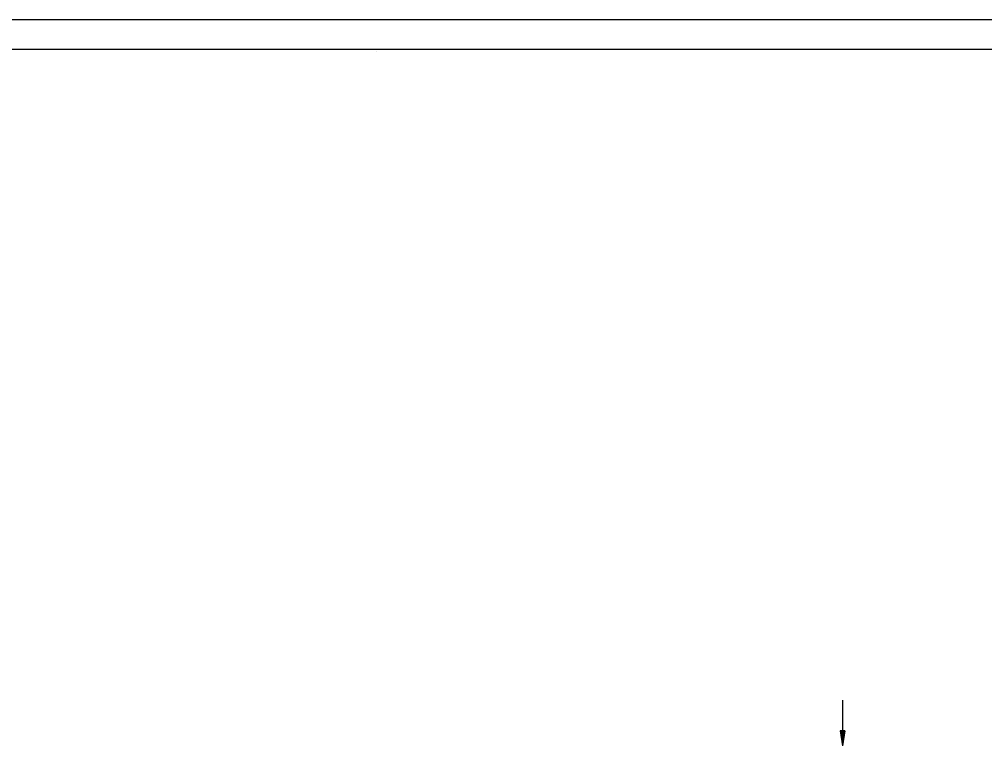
# Model space of a CAD drawing. Extents: x 1386544 to 1388153, y 379785 to 390999.
# Drawn here: x 1386662.8 to 1386788.9, y 384822.6 to 384918.6 of the extents above; entities that cross this region are included whole.
import ezdxf

# ---------------------------------------------------------------- set-up
doc = ezdxf.new("R2010")
doc.units = 0
for name, color, linetype in [('R_Border', 7, 'Continuous'), ('R_No Plot', 7, 'Continuous'), ('R_Water', 7, 'Continuous')]:
    doc.layers.add(name, color=color, linetype=linetype)

msp = doc.modelspace()

# ---------------------------------------------------------------- linework, layer by layer
at = {"layer": 'R_Border'}
for p, q in [((1386556.87, 384914.72), (1386873.05, 384914.72)), ((1386709.39, 384914.46), (1386709.39, 384914.46)), ((1386709.39, 384914.46), (1386709.39, 384914.46))]:
    msp.add_line(p, q, dxfattribs=at)
at = {"layer": 'R_No Plot'}
msp.add_line((1386544.47, 384918.61), (1386877.8, 384918.61), dxfattribs=at)
for points in [[(1386544.46, 384918.61), (1386877.8, 384918.61), (1386877.8, 384705.28), (1386544.46, 384705.28)], [(1386790.79, 384914.72), (1386810.41, 384914.72), (1386810.41, 384904.84), (1386826.52, 384904.84), (1386849.72, 384904.84), (1386849.72, 384880.51), (1386873.05, 384880.51), (1386873.05, 384709.26), (1386556.87, 384709.26), (1386556.87, 384914.72)]]:
    msp.add_lwpolyline(points, close=True, dxfattribs=at)
at = {"layer": 'R_Water'}
for p, q in [((1386770.32, 384829.7), (1386770.32, 384823.7)), ((1386770.02, 384825.7), (1386770.32, 384823.7)), ((1386770.62, 384825.7), (1386770.02, 384825.7)), ((1386770.02, 384825.7), (1386770.32, 384823.7)), ((1386770.62, 384825.7), (1386770.02, 384825.7)), ((1386770.07, 384825.7), (1386770.32, 384824.03)), ((1386770.07, 384825.7), (1386770.32, 384824.03)), ((1386770.12, 384825.7), (1386770.32, 384824.38)), ((1386770.12, 384825.7), (1386770.32, 384824.38)), ((1386770.17, 384825.7), (1386770.32, 384824.71)), ((1386770.17, 384825.7), (1386770.32, 384824.71)), ((1386770.22, 384825.7), (1386770.32, 384825.05)), ((1386770.22, 384825.7), (1386770.32, 384825.05)), ((1386770.27, 384825.7), (1386770.32, 384825.38)), ((1386770.27, 384825.7), (1386770.32, 384825.38)), ((1386770.62, 384825.7), (1386770.32, 384823.7)), ((1386770.42, 384825.7), (1386770.32, 384825.05)), ((1386770.52, 384825.7), (1386770.32, 384824.38)), ((1386770.57, 384825.7), (1386770.32, 384824.03)), ((1386770.47, 384825.7), (1386770.32, 384824.71)), ((1386770.37, 384825.7), (1386770.32, 384825.38)), ((1386770.62, 384825.7), (1386770.32, 384823.7)), ((1386770.42, 384825.7), (1386770.32, 384825.05)), ((1386770.52, 384825.7), (1386770.32, 384824.38)), ((1386770.57, 384825.7), (1386770.32, 384824.03)), ((1386770.47, 384825.7), (1386770.32, 384824.71)), ((1386770.37, 384825.7), (1386770.32, 384825.38))]:
    msp.add_line(p, q, dxfattribs=at)

doc.saveas('drawing.dxf')
